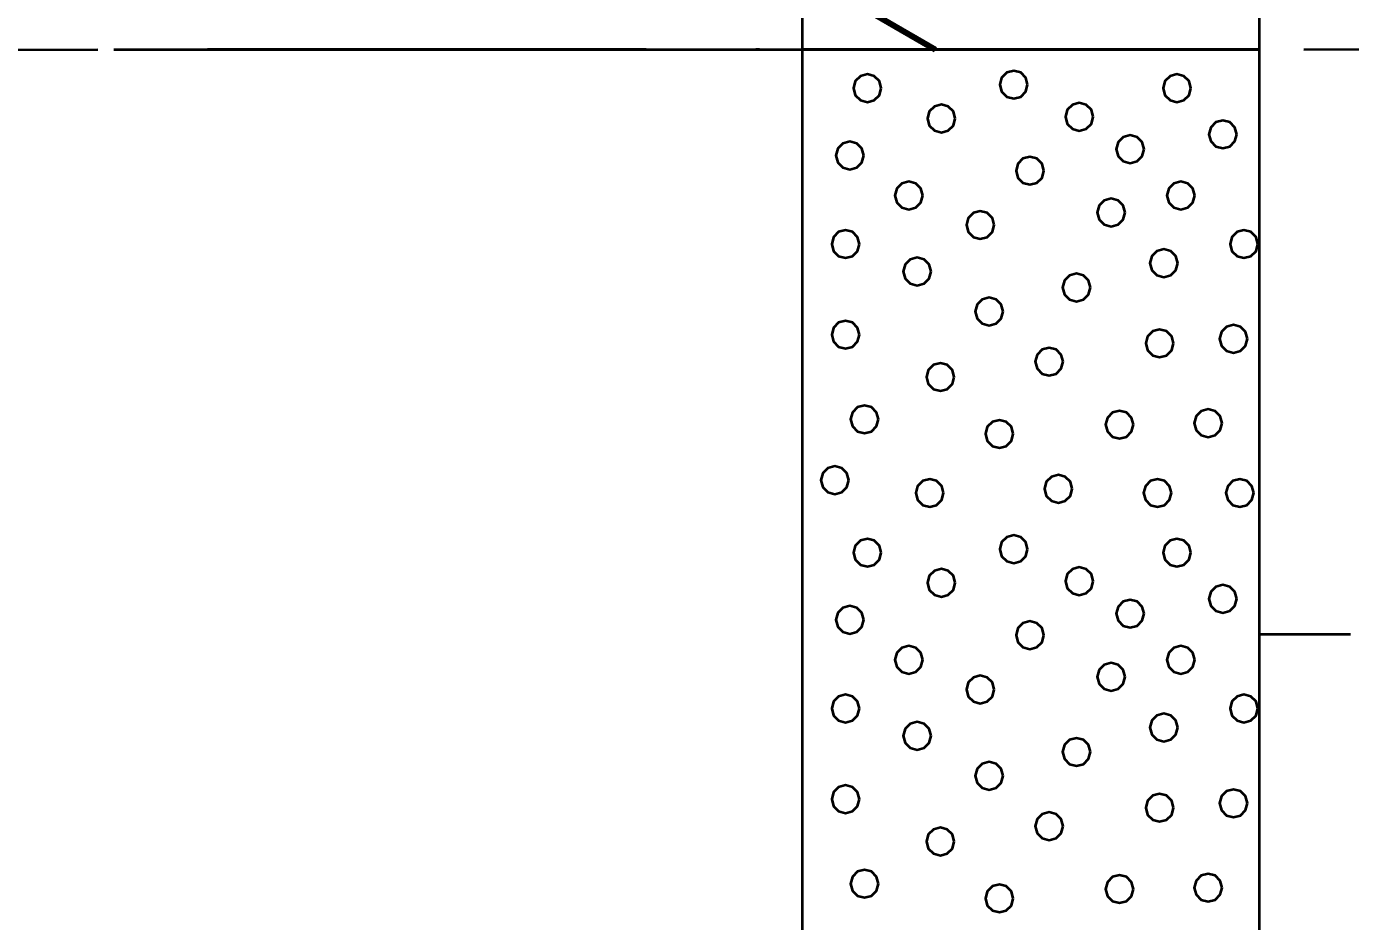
# Model space of a CAD drawing. Extents: x -582 to 653, y -817 to -3.
# Drawn here: x 453.92 to 461.16, y -254.82 to -249.93 of the extents above; entities that cross this region are included whole.
import ezdxf

# ---------------------------------------------------------------- set-up
doc = ezdxf.new("R2010")
doc.units = 0
doc.header["$LTSCALE"] = 0.4
doc.linetypes.add('LONG_DASHED', pattern=[7.5, 6, -1.5])
doc.layers.add('26', color=7, linetype='LONG_DASHED', lineweight=40)
doc.layers.add('27', color=7, linetype='Continuous', lineweight=40)

msp = doc.modelspace()

# ---------------------------------------------------------------- linework, layer by layer
at = {"layer": '26'}
msp.add_spline([(433.9117, -250.4771), (454.3943, -250.0529), (458.1617, -250.0529), (460.6617, -250.0529), (476.7121, -250.0529)], degree=3, dxfattribs=at)
at = {"layer": '27', "lineweight": 158}
msp.add_line((458.1617, -249.633), (458.8891, -250.0529), dxfattribs=at)
at = {"layer": '27'}
for p, q in [((454.3943, -250.0529), (458.1617, -250.0529)), ((461.1617, -253.2529), (460.6617, -253.2529))]:
    msp.add_line(p, q, dxfattribs=at)
for points in [[(458.1617, -244.5529), (460.6617, -244.5529), (460.6617, -250.0529), (458.1617, -250.0529)], [(458.1617, -250.0529), (460.6617, -250.0529), (460.6617, -257.7529), (458.1617, -257.7529)], [(458.5936, -250.2655), (458.5834, -250.2274), (458.5555, -250.1996), (458.5174, -250.1893), (458.4793, -250.1996), (458.4514, -250.2274), (458.4412, -250.2655), (458.4514, -250.3036), (458.4793, -250.3315), (458.5174, -250.3417), (458.5555, -250.3315), (458.5834, -250.3036)], [(459.3946, -250.246), (459.3844, -250.2079), (459.3565, -250.18), (459.3184, -250.1698), (459.2803, -250.18), (459.2524, -250.2079), (459.2422, -250.246), (459.2524, -250.2841), (459.2803, -250.3119), (459.3184, -250.3222), (459.3565, -250.3119), (459.3844, -250.2841)], [(460.2882, -250.2656), (460.278, -250.2275), (460.2501, -250.1996), (460.212, -250.1894), (460.1739, -250.1996), (460.146, -250.2275), (460.1358, -250.2656), (460.146, -250.3037), (460.1739, -250.3316), (460.212, -250.3418), (460.2501, -250.3316), (460.278, -250.3037)], [(458.9986, -250.4308), (458.9883, -250.3927), (458.9605, -250.3648), (458.9224, -250.3546), (458.8843, -250.3648), (458.8564, -250.3927), (458.8462, -250.4308), (458.8564, -250.4689), (458.8843, -250.4968), (458.9224, -250.507), (458.9605, -250.4968), (458.9883, -250.4689)], [(459.7536, -250.4218), (459.7434, -250.3837), (459.7155, -250.3558), (459.6774, -250.3456), (459.6393, -250.3558), (459.6115, -250.3837), (459.6012, -250.4218), (459.6115, -250.4599), (459.6393, -250.4878), (459.6774, -250.498), (459.7155, -250.4878), (459.7434, -250.4599)], [(460.5391, -250.5177), (460.5289, -250.4796), (460.501, -250.4517), (460.4629, -250.4415), (460.4248, -250.4517), (460.3969, -250.4796), (460.3867, -250.5177), (460.3969, -250.5558), (460.4248, -250.5837), (460.4629, -250.5939), (460.501, -250.5837), (460.5289, -250.5558)], [(458.4974, -250.6334), (458.4872, -250.5953), (458.4593, -250.5674), (458.4212, -250.5572), (458.3831, -250.5674), (458.3552, -250.5953), (458.345, -250.6334), (458.3552, -250.6715), (458.3831, -250.6994), (458.4212, -250.7096), (458.4593, -250.6994), (458.4872, -250.6715)], [(460.0319, -250.5991), (460.0217, -250.561), (459.9938, -250.5331), (459.9557, -250.5229), (459.9176, -250.5331), (459.8897, -250.561), (459.8795, -250.5991), (459.8897, -250.6372), (459.9176, -250.6651), (459.9557, -250.6753), (459.9938, -250.6651), (460.0217, -250.6372)], [(459.4835, -250.7166), (459.4733, -250.6785), (459.4454, -250.6506), (459.4073, -250.6404), (459.3692, -250.6506), (459.3413, -250.6785), (459.3311, -250.7166), (459.3413, -250.7547), (459.3692, -250.7826), (459.4073, -250.7928), (459.4454, -250.7826), (459.4733, -250.7547)], [(458.8203, -250.8521), (458.8101, -250.814), (458.7822, -250.7861), (458.7441, -250.7759), (458.706, -250.7861), (458.6782, -250.814), (458.6679, -250.8521), (458.6782, -250.8902), (458.706, -250.918), (458.7441, -250.9283), (458.7822, -250.918), (458.8101, -250.8902)], [(460.309, -250.8521), (460.2988, -250.814), (460.2709, -250.7861), (460.2328, -250.7759), (460.1947, -250.7861), (460.1668, -250.814), (460.1566, -250.8521), (460.1668, -250.8902), (460.1947, -250.918), (460.2328, -250.9283), (460.2709, -250.918), (460.2988, -250.8902)], [(459.2119, -251.0135), (459.2017, -250.9754), (459.1738, -250.9475), (459.1357, -250.9373), (459.0976, -250.9475), (459.0697, -250.9754), (459.0595, -251.0135), (459.0697, -251.0516), (459.0976, -251.0795), (459.1357, -251.0897), (459.1738, -251.0795), (459.2017, -251.0516)], [(459.9276, -250.9449), (459.9174, -250.9068), (459.8895, -250.8789), (459.8514, -250.8687), (459.8133, -250.8789), (459.7854, -250.9068), (459.7752, -250.9449), (459.7854, -250.983), (459.8133, -251.0108), (459.8514, -251.0211), (459.8895, -251.0108), (459.9174, -250.983)], [(458.4746, -251.1177), (458.4643, -251.0796), (458.4365, -251.0518), (458.3984, -251.0415), (458.3603, -251.0518), (458.3324, -251.0796), (458.3222, -251.1177), (458.3324, -251.1558), (458.3603, -251.1837), (458.3984, -251.1939), (458.4365, -251.1837), (458.4643, -251.1558)], [(460.6548, -251.1177), (460.6446, -251.0796), (460.6167, -251.0518), (460.5786, -251.0415), (460.5405, -251.0518), (460.5126, -251.0796), (460.5024, -251.1177), (460.5126, -251.1558), (460.5405, -251.1837), (460.5786, -251.1939), (460.6167, -251.1837), (460.6446, -251.1558)], [(460.2162, -251.222), (460.206, -251.1839), (460.1781, -251.156), (460.14, -251.1458), (460.1019, -251.156), (460.074, -251.1839), (460.0638, -251.222), (460.074, -251.2601), (460.1019, -251.288), (460.14, -251.2982), (460.1781, -251.288), (460.206, -251.2601)], [(458.8661, -251.2678), (458.8559, -251.2297), (458.828, -251.2018), (458.7899, -251.1916), (458.7518, -251.2018), (458.7239, -251.2297), (458.7137, -251.2678), (458.7239, -251.3059), (458.7518, -251.3337), (458.7899, -251.344), (458.828, -251.3337), (458.8559, -251.3059)], [(459.7382, -251.3555), (459.728, -251.3174), (459.7001, -251.2895), (459.662, -251.2793), (459.6239, -251.2895), (459.596, -251.3174), (459.5858, -251.3555), (459.596, -251.3936), (459.6239, -251.4215), (459.662, -251.4317), (459.7001, -251.4215), (459.728, -251.3936)], [(459.2602, -251.4864), (459.25, -251.4483), (459.2221, -251.4204), (459.184, -251.4102), (459.1459, -251.4204), (459.118, -251.4483), (459.1078, -251.4864), (459.118, -251.5245), (459.1459, -251.5524), (459.184, -251.5626), (459.2221, -251.5524), (459.25, -251.5245)], [(458.4746, -251.6135), (458.4643, -251.5754), (458.4365, -251.5476), (458.3984, -251.5373), (458.3603, -251.5476), (458.3324, -251.5754), (458.3222, -251.6135), (458.3324, -251.6516), (458.3603, -251.6795), (458.3984, -251.6897), (458.4365, -251.6795), (458.4643, -251.6516)], [(460.1933, -251.6606), (460.1831, -251.6225), (460.1552, -251.5946), (460.1171, -251.5844), (460.079, -251.5946), (460.0511, -251.6225), (460.0409, -251.6606), (460.0511, -251.6987), (460.079, -251.7266), (460.1171, -251.7368), (460.1552, -251.7266), (460.1831, -251.6987)], [(460.5976, -251.6364), (460.5874, -251.5983), (460.5595, -251.5704), (460.5214, -251.5602), (460.4833, -251.5704), (460.4554, -251.5983), (460.4452, -251.6364), (460.4554, -251.6745), (460.4833, -251.7024), (460.5214, -251.7126), (460.5595, -251.7024), (460.5874, -251.6745)], [(459.5882, -251.761), (459.578, -251.7229), (459.5501, -251.695), (459.512, -251.6848), (459.4739, -251.695), (459.446, -251.7229), (459.4358, -251.761), (459.446, -251.7991), (459.4739, -251.827), (459.512, -251.8372), (459.5501, -251.827), (459.578, -251.7991)], [(458.9932, -251.8449), (458.983, -251.8068), (458.9551, -251.7789), (458.917, -251.7687), (458.8789, -251.7789), (458.851, -251.8068), (458.8408, -251.8449), (458.851, -251.883), (458.8789, -251.9109), (458.917, -251.9211), (458.9551, -251.9109), (458.983, -251.883)], [(458.5775, -252.0763), (458.5673, -252.0382), (458.5394, -252.0103), (458.5013, -252.0001), (458.4632, -252.0103), (458.4353, -252.0382), (458.4251, -252.0763), (458.4353, -252.1144), (458.4632, -252.1423), (458.5013, -252.1525), (458.5394, -252.1423), (458.5673, -252.1144)], [(460.459, -252.0979), (460.4488, -252.0598), (460.4209, -252.0319), (460.3828, -252.0217), (460.3447, -252.0319), (460.3168, -252.0598), (460.3066, -252.0979), (460.3168, -252.136), (460.3447, -252.1639), (460.3828, -252.1741), (460.4209, -252.1639), (460.4488, -252.136)], [(459.3161, -252.1564), (459.3059, -252.1183), (459.278, -252.0904), (459.2399, -252.0802), (459.2018, -252.0904), (459.1739, -252.1183), (459.1637, -252.1564), (459.1739, -252.1945), (459.2018, -252.2224), (459.2399, -252.2326), (459.278, -252.2224), (459.3059, -252.1945)], [(459.9734, -252.1055), (459.9632, -252.0674), (459.9353, -252.0395), (459.8972, -252.0293), (459.8591, -252.0395), (459.8312, -252.0674), (459.821, -252.1055), (459.8312, -252.1436), (459.8591, -252.1715), (459.8972, -252.1817), (459.9353, -252.1715), (459.9632, -252.1436)], [(458.4161, -252.4094), (458.4059, -252.3713), (458.378, -252.3434), (458.3399, -252.3332), (458.3018, -252.3434), (458.2739, -252.3713), (458.2637, -252.4094), (458.2739, -252.4475), (458.3018, -252.4754), (458.3399, -252.4856), (458.378, -252.4754), (458.4059, -252.4475)], [(459.639, -252.4564), (459.6288, -252.4183), (459.6009, -252.3904), (459.5628, -252.3802), (459.5247, -252.3904), (459.4968, -252.4183), (459.4866, -252.4564), (459.4968, -252.4945), (459.5247, -252.5224), (459.5628, -252.5326), (459.6009, -252.5224), (459.6288, -252.4945)], [(458.9348, -252.4793), (458.9245, -252.4412), (458.8967, -252.4133), (458.8586, -252.4031), (458.8205, -252.4133), (458.7926, -252.4412), (458.7824, -252.4793), (458.7926, -252.5174), (458.8205, -252.5453), (458.8586, -252.5555), (458.8967, -252.5453), (458.9245, -252.5174)], [(460.1819, -252.4793), (460.1717, -252.4412), (460.1438, -252.4133), (460.1057, -252.4031), (460.0676, -252.4133), (460.0397, -252.4412), (460.0295, -252.4793), (460.0397, -252.5174), (460.0676, -252.5453), (460.1057, -252.5555), (460.1438, -252.5453), (460.1717, -252.5174)], [(460.6319, -252.4793), (460.6217, -252.4412), (460.5938, -252.4133), (460.5557, -252.4031), (460.5176, -252.4133), (460.4897, -252.4412), (460.4795, -252.4793), (460.4897, -252.5174), (460.5176, -252.5453), (460.5557, -252.5555), (460.5938, -252.5453), (460.6217, -252.5174)], [(458.5936, -252.8055), (458.5834, -252.7674), (458.5555, -252.7396), (458.5174, -252.7293), (458.4793, -252.7396), (458.4514, -252.7674), (458.4412, -252.8055), (458.4514, -252.8436), (458.4793, -252.8715), (458.5174, -252.8817), (458.5555, -252.8715), (458.5834, -252.8436)], [(459.3946, -252.786), (459.3844, -252.7479), (459.3565, -252.72), (459.3184, -252.7098), (459.2803, -252.72), (459.2524, -252.7479), (459.2422, -252.786), (459.2524, -252.8241), (459.2803, -252.8519), (459.3184, -252.8622), (459.3565, -252.8519), (459.3844, -252.8241)], [(460.2882, -252.8056), (460.278, -252.7675), (460.2501, -252.7396), (460.212, -252.7294), (460.1739, -252.7396), (460.146, -252.7675), (460.1358, -252.8056), (460.146, -252.8437), (460.1739, -252.8716), (460.212, -252.8818), (460.2501, -252.8716), (460.278, -252.8437)], [(458.9986, -252.9708), (458.9883, -252.9327), (458.9605, -252.9048), (458.9224, -252.8946), (458.8843, -252.9048), (458.8564, -252.9327), (458.8462, -252.9708), (458.8564, -253.0089), (458.8843, -253.0368), (458.9224, -253.047), (458.9605, -253.0368), (458.9883, -253.0089)], [(459.7536, -252.9618), (459.7434, -252.9237), (459.7155, -252.8958), (459.6774, -252.8856), (459.6393, -252.8958), (459.6115, -252.9237), (459.6012, -252.9618), (459.6115, -252.9999), (459.6393, -253.0278), (459.6774, -253.038), (459.7155, -253.0278), (459.7434, -252.9999)], [(460.5391, -253.0577), (460.5289, -253.0196), (460.501, -252.9917), (460.4629, -252.9815), (460.4248, -252.9917), (460.3969, -253.0196), (460.3867, -253.0577), (460.3969, -253.0958), (460.4248, -253.1237), (460.4629, -253.1339), (460.501, -253.1237), (460.5289, -253.0958)], [(458.4974, -253.1734), (458.4872, -253.1353), (458.4593, -253.1074), (458.4212, -253.0972), (458.3831, -253.1074), (458.3552, -253.1353), (458.345, -253.1734), (458.3552, -253.2115), (458.3831, -253.2394), (458.4212, -253.2496), (458.4593, -253.2394), (458.4872, -253.2115)], [(460.0319, -253.1391), (460.0217, -253.101), (459.9938, -253.0731), (459.9557, -253.0629), (459.9176, -253.0731), (459.8897, -253.101), (459.8795, -253.1391), (459.8897, -253.1772), (459.9176, -253.2051), (459.9557, -253.2153), (459.9938, -253.2051), (460.0217, -253.1772)], [(459.4835, -253.2566), (459.4733, -253.2185), (459.4454, -253.1906), (459.4073, -253.1804), (459.3692, -253.1906), (459.3413, -253.2185), (459.3311, -253.2566), (459.3413, -253.2947), (459.3692, -253.3226), (459.4073, -253.3328), (459.4454, -253.3226), (459.4733, -253.2947)], [(458.8203, -253.3921), (458.8101, -253.354), (458.7822, -253.3261), (458.7441, -253.3159), (458.706, -253.3261), (458.6782, -253.354), (458.6679, -253.3921), (458.6782, -253.4302), (458.706, -253.458), (458.7441, -253.4683), (458.7822, -253.458), (458.8101, -253.4302)], [(460.309, -253.3921), (460.2988, -253.354), (460.2709, -253.3261), (460.2328, -253.3159), (460.1947, -253.3261), (460.1668, -253.354), (460.1566, -253.3921), (460.1668, -253.4302), (460.1947, -253.458), (460.2328, -253.4683), (460.2709, -253.458), (460.2988, -253.4302)], [(459.9276, -253.4849), (459.9174, -253.4468), (459.8895, -253.4189), (459.8514, -253.4087), (459.8133, -253.4189), (459.7854, -253.4468), (459.7752, -253.4849), (459.7854, -253.523), (459.8133, -253.5508), (459.8514, -253.5611), (459.8895, -253.5508), (459.9174, -253.523)], [(459.2119, -253.5535), (459.2017, -253.5154), (459.1738, -253.4875), (459.1357, -253.4773), (459.0976, -253.4875), (459.0697, -253.5154), (459.0595, -253.5535), (459.0697, -253.5916), (459.0976, -253.6195), (459.1357, -253.6297), (459.1738, -253.6195), (459.2017, -253.5916)], [(458.4746, -253.6577), (458.4643, -253.6196), (458.4365, -253.5918), (458.3984, -253.5815), (458.3603, -253.5918), (458.3324, -253.6196), (458.3222, -253.6577), (458.3324, -253.6958), (458.3603, -253.7237), (458.3984, -253.7339), (458.4365, -253.7237), (458.4643, -253.6958)], [(460.6548, -253.6577), (460.6446, -253.6196), (460.6167, -253.5918), (460.5786, -253.5815), (460.5405, -253.5918), (460.5126, -253.6196), (460.5024, -253.6577), (460.5126, -253.6958), (460.5405, -253.7237), (460.5786, -253.7339), (460.6167, -253.7237), (460.6446, -253.6958)], [(460.2162, -253.762), (460.206, -253.7239), (460.1781, -253.696), (460.14, -253.6858), (460.1019, -253.696), (460.074, -253.7239), (460.0638, -253.762), (460.074, -253.8001), (460.1019, -253.828), (460.14, -253.8382), (460.1781, -253.828), (460.206, -253.8001)], [(458.8661, -253.8078), (458.8559, -253.7697), (458.828, -253.7418), (458.7899, -253.7316), (458.7518, -253.7418), (458.7239, -253.7697), (458.7137, -253.8078), (458.7239, -253.8459), (458.7518, -253.8737), (458.7899, -253.884), (458.828, -253.8737), (458.8559, -253.8459)], [(459.7382, -253.8955), (459.728, -253.8574), (459.7001, -253.8295), (459.662, -253.8193), (459.6239, -253.8295), (459.596, -253.8574), (459.5858, -253.8955), (459.596, -253.9336), (459.6239, -253.9615), (459.662, -253.9717), (459.7001, -253.9615), (459.728, -253.9336)], [(459.2602, -254.0264), (459.25, -253.9883), (459.2221, -253.9604), (459.184, -253.9502), (459.1459, -253.9604), (459.118, -253.9883), (459.1078, -254.0264), (459.118, -254.0645), (459.1459, -254.0924), (459.184, -254.1026), (459.2221, -254.0924), (459.25, -254.0645)], [(458.4746, -254.1535), (458.4643, -254.1154), (458.4365, -254.0876), (458.3984, -254.0773), (458.3603, -254.0876), (458.3324, -254.1154), (458.3222, -254.1535), (458.3324, -254.1916), (458.3603, -254.2195), (458.3984, -254.2297), (458.4365, -254.2195), (458.4643, -254.1916)], [(460.1933, -254.2006), (460.1831, -254.1625), (460.1552, -254.1346), (460.1171, -254.1244), (460.079, -254.1346), (460.0511, -254.1625), (460.0409, -254.2006), (460.0511, -254.2387), (460.079, -254.2666), (460.1171, -254.2768), (460.1552, -254.2666), (460.1831, -254.2387)], [(460.5976, -254.1764), (460.5874, -254.1383), (460.5595, -254.1104), (460.5214, -254.1002), (460.4833, -254.1104), (460.4554, -254.1383), (460.4452, -254.1764), (460.4554, -254.2145), (460.4833, -254.2424), (460.5214, -254.2526), (460.5595, -254.2424), (460.5874, -254.2145)], [(459.5882, -254.301), (459.578, -254.2629), (459.5501, -254.235), (459.512, -254.2248), (459.4739, -254.235), (459.446, -254.2629), (459.4358, -254.301), (459.446, -254.3391), (459.4739, -254.367), (459.512, -254.3772), (459.5501, -254.367), (459.578, -254.3391)], [(458.9932, -254.3849), (458.983, -254.3468), (458.9551, -254.3189), (458.917, -254.3087), (458.8789, -254.3189), (458.851, -254.3468), (458.8408, -254.3849), (458.851, -254.423), (458.8789, -254.4509), (458.917, -254.4611), (458.9551, -254.4509), (458.983, -254.423)], [(458.5775, -254.6163), (458.5673, -254.5782), (458.5394, -254.5503), (458.5013, -254.5401), (458.4632, -254.5503), (458.4353, -254.5782), (458.4251, -254.6163), (458.4353, -254.6544), (458.4632, -254.6823), (458.5013, -254.6925), (458.5394, -254.6823), (458.5673, -254.6544)], [(460.459, -254.6379), (460.4488, -254.5998), (460.4209, -254.5719), (460.3828, -254.5617), (460.3447, -254.5719), (460.3168, -254.5998), (460.3066, -254.6379), (460.3168, -254.676), (460.3447, -254.7039), (460.3828, -254.7141), (460.4209, -254.7039), (460.4488, -254.676)], [(459.3161, -254.6964), (459.3059, -254.6583), (459.278, -254.6304), (459.2399, -254.6202), (459.2018, -254.6304), (459.1739, -254.6583), (459.1637, -254.6964), (459.1739, -254.7345), (459.2018, -254.7624), (459.2399, -254.7726), (459.278, -254.7624), (459.3059, -254.7345)], [(459.9734, -254.6455), (459.9632, -254.6074), (459.9353, -254.5795), (459.8972, -254.5693), (459.8591, -254.5795), (459.8312, -254.6074), (459.821, -254.6455), (459.8312, -254.6836), (459.8591, -254.7115), (459.8972, -254.7217), (459.9353, -254.7115), (459.9632, -254.6836)]]:
    msp.add_lwpolyline(points, close=True, dxfattribs=at)

doc.saveas('drawing.dxf')
